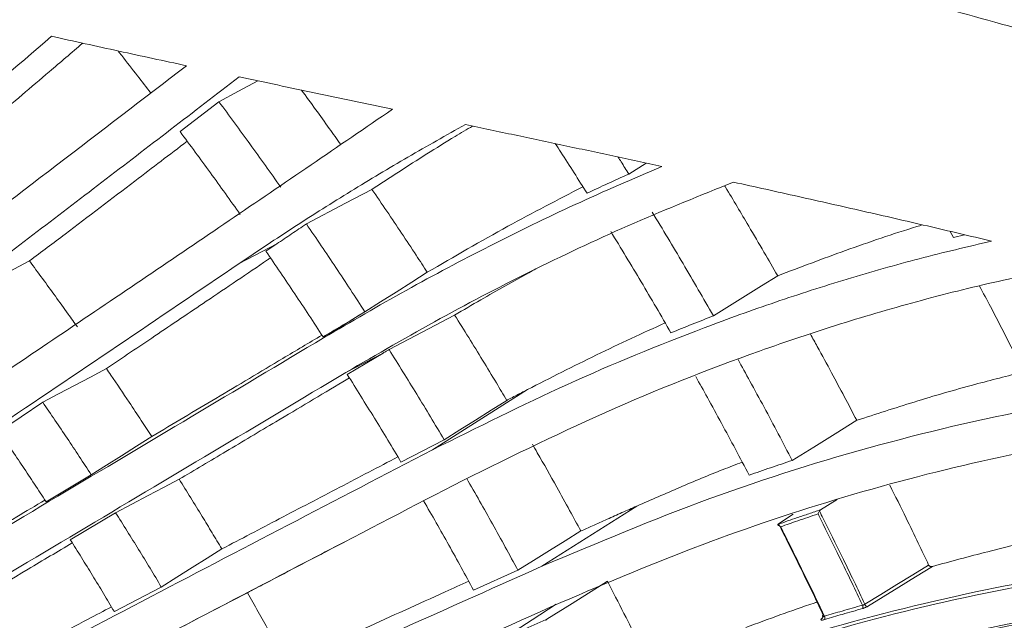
# Model space of a CAD drawing. Header units: millimetres. Extents: x 0 to 1118, y 0 to 864.
# Tile 290 of 313: x 817 to 835, y 601 to 612. Entities that reach past the tile are written whole.
import ezdxf

# ---------------------------------------------------------------- set-up
doc = ezdxf.new("R2010")
doc.units = ezdxf.units.MM

msp = doc.modelspace()

# ---------------------------------------------------------------- linework, layer by layer
at = {"color": 7, "linetype": 'Continuous', "lineweight": 15}
for p, q in [((820.411, 610.326), (821.118, 610.87)), ((828.898, 609.751), (828.58, 609.552)), ((834.495, 608.395), (834.433, 608.508)), ((834.495, 608.395), (834.694, 608.446)), ((821.975, 608.145), (822.173, 608.28)), ((823.67, 606.978), (823.777, 607.042)), ((823.456, 605.9), (824.109, 606.29)), ((817.118, 604.861), (817.911, 605.394)), ((825.219, 604.711), (824.434, 604.303)), ((818.796, 604.072), (817.971, 603.582)), ((832.373, 603.621), (832.071, 603.434)), ((818.413, 602.89), (819.238, 603.382)), ((831.576, 603.354), (831.307, 603.179)), ((826.563, 602.333), (825.754, 601.972)), ((820.07, 602.028), (819.215, 601.58))]:
    msp.add_line(p, q, dxfattribs=at)
at = {"color": 9, "linetype": 'Continuous', "lineweight": 0}
for p, q in [((822.173, 608.28), (821.49, 607.923)), ((823.67, 606.978), (823.026, 606.569)), ((824.109, 606.29), (823.43, 605.936)), ((826.735, 605.624), (825.008, 604.527)), ((828.727, 603.503), (826.997, 602.405))]:
    msp.add_line(p, q, dxfattribs=at)
at = {"color": 7, "linetype": 'Continuous', "lineweight": 15, "flags": 128}
for points in [[(821.829, 611.249), (821.476, 611.061), (821.118, 610.87)], [(823.906, 609.273), (823.425, 609.019), (822.711, 608.642)], [(817.67, 607.968), (817.385, 607.816), (817.1, 607.664), (816.804, 607.506), (816.508, 607.348)], [(824.913, 607.762), (824.629, 607.582), (824.345, 607.402), (824.061, 607.222), (823.777, 607.042)], [(831.292, 607.698), (830.999, 607.516), (830.707, 607.333), (830.414, 607.151), (830.122, 606.968)], [(825.411, 606.982), (824.932, 606.73), (824.216, 606.354)], [(819.07, 606.008), (818.78, 605.854), (818.49, 605.701), (818.2, 605.548), (817.911, 605.394)], [(825.219, 604.711), (825.504, 604.891), (825.79, 605.07), (826.075, 605.25), (826.36, 605.429)], [(832.732, 605.065), (832.34, 604.821), (831.948, 604.578), (831.557, 604.335)], [(818.796, 604.072), (819.071, 604.247), (819.346, 604.421), (819.621, 604.595), (819.896, 604.77)], [(820.395, 603.99), (820.112, 603.841), (819.829, 603.693), (819.534, 603.537), (819.238, 603.382)], [(826.563, 602.333), (826.849, 602.512), (827.135, 602.691), (827.421, 602.87), (827.708, 603.049)], [(820.07, 602.028), (820.353, 602.206), (820.635, 602.383), (820.903, 602.552), (821.172, 602.721)], [(828.193, 602.132), (827.549, 601.729), (827.092, 601.443)], [(821.638, 601.924), (821.357, 601.777), (821.076, 601.631), (820.78, 601.476), (820.484, 601.322)], [(827.262, 601.715), (826.823, 601.432), (826.304, 601.096)]]:
    msp.add_lwpolyline(points, dxfattribs=at)
at = {"color": 9, "linetype": 'Continuous', "lineweight": 0, "flags": 128}
for points in [[(832.88, 601.713), (833.17, 601.892), (833.46, 602.071), (833.751, 602.25), (834.041, 602.429)], [(834.108, 602.403), (833.802, 602.214), (833.497, 602.026), (833.211, 601.85), (832.925, 601.674)]]:
    msp.add_lwpolyline(points, dxfattribs=at)
at = {"color": 9, "linetype": 'Continuous', "lineweight": 0}
for centre, radius, start, end in [((832.764, 601.662), 0.0793, 341.1562, 25.7709), ((832.938, 601.734), 0.0618, 200.0539, 258.5238), ((832.073, 601.459), 0.0787, 341.9395, 26.7971)]:
    msp.add_arc(centre, radius, start, end, dxfattribs=at)
for points, knots in [([(783.079, 649.31), (783.49, 649.057), (784.312, 648.55), (785.487, 647.64), (786.609, 646.595), (787.639, 645.411), (788.518, 644.187), (789.328, 642.838), (790.065, 641.367), (790.869, 639.491), (791.693, 637.311), (792.492, 635.254), (793.23, 633.622), (793.853, 632.409), (794.565, 631.211), (795.383, 630.035), (796.316, 628.888), (797.37, 627.775), (798.543, 626.703), (799.83, 625.676), (801.224, 624.698), (802.719, 623.769), (804.303, 622.891), (805.969, 622.066), (807.707, 621.292), (809.506, 620.568), (811.975, 619.665), (815.169, 618.64), (819.111, 617.535), (823.112, 616.504), (827.136, 615.504), (831.159, 614.503), (835.161, 613.474), (839.129, 612.398), (843.044, 611.26), (846.895, 610.048), (850.662, 608.75), (854.326, 607.354), (857.856, 605.844), (860.663, 604.484), (862.239, 603.602), (862.764, 603.309)], [0, 0, 0, 0, 0.0151052, 0.0302135, 0.0493734, 0.0685948, 0.0878524, 0.1070619, 0.1307913, 0.1545261, 0.1912488, 0.2279761, 0.2463528, 0.2647277, 0.2830942, 0.3014952, 0.3198943, 0.3383011, 0.3567075, 0.3750776, 0.393479, 0.4118812, 0.4302759, 0.4486715, 0.4670576, 0.4854449, 0.5038098, 0.54055, 0.5772798, 0.614004, 0.6507265, 0.6874493, 0.7241836, 0.7609161, 0.7976672, 0.8344158, 0.8711927, 0.9079655, 0.9448022, 0.9816285, 1, 1, 1, 1]), ([(862.514, 603.045), (862.514, 603.045), (862.001, 603.342), (860.426, 604.216), (857.648, 605.583), (854.138, 607.094), (850.49, 608.496), (846.739, 609.799), (842.902, 611.018), (838.998, 612.162), (835.04, 613.247), (831.046, 614.285), (827.028, 615.297), (823.007, 616.308), (819.005, 617.352), (815.059, 618.471), (811.858, 619.506), (809.383, 620.418), (807.577, 621.148), (805.833, 621.928), (804.16, 622.76), (802.568, 623.643), (801.066, 624.578), (799.663, 625.563), (798.369, 626.596), (797.188, 627.674), (796.128, 628.792), (795.186, 629.945), (794.361, 631.125), (793.641, 632.326), (793.011, 633.541), (792.264, 635.173), (791.454, 637.226), (790.618, 639.396), (789.803, 641.259), (789.062, 642.709), (788.255, 644.032), (787.382, 645.228), (786.351, 646.394), (785.224, 647.421), (784.049, 648.312), (783.236, 648.801), (782.827, 649.047)], [0, 0, 0, 0, 0, 0.018255, 0.054844, 0.0916, 0.128238, 0.164958, 0.201629, 0.238343, 0.275048, 0.311769, 0.348505, 0.38527, 0.422071, 0.458917, 0.495813, 0.51427, 0.532739, 0.551249, 0.56973, 0.588266, 0.606756, 0.62531, 0.643805, 0.662301, 0.680869, 0.699355, 0.717902, 0.736369, 0.754811, 0.773274, 0.810081, 0.846802, 0.870446, 0.894122, 0.912941, 0.93182, 0.950971, 0.970267, 0.985078, 1, 1, 1, 1]), ([(782.504, 648.486), (782.843, 648.289), (783.524, 647.893), (784.606, 647.126), (785.719, 646.18), (786.804, 645.031), (787.734, 643.821), (788.578, 642.492), (789.335, 641.06), (790.158, 639.238), (791.005, 637.098), (791.823, 635.063), (792.57, 633.442), (793.198, 632.233), (793.912, 631.037), (794.727, 629.86), (795.654, 628.708), (796.699, 627.587), (797.862, 626.504), (799.14, 625.463), (800.523, 624.468), (802.006, 623.522), (803.579, 622.626), (805.234, 621.781), (806.963, 620.984), (808.753, 620.237), (810.606, 619.531), (812.514, 618.864), (815.116, 618.022), (818.421, 617.054), (821.766, 616.156), (826.444, 614.939), (831.137, 613.748), (836.443, 612.317), (840.378, 611.193), (844.254, 610.005), (848.056, 608.738), (851.764, 607.382), (855.358, 605.921), (858.262, 604.589), (860.524, 603.43), (861.643, 602.805), (862.19, 602.485), (862.19, 602.485)], [0, 0, 0, 0, 0.0123807, 0.0248327, 0.0440771, 0.0633306, 0.0831137, 0.1029031, 0.1261369, 0.1494136, 0.1861536, 0.2229786, 0.2414313, 0.2599003, 0.278386, 0.2969128, 0.3154117, 0.3339172, 0.3524913, 0.3709937, 0.3895652, 0.4080629, 0.4265536, 0.4451007, 0.4635799, 0.4821029, 0.500572, 0.519309, 0.5380692, 0.5754123, 0.6122376, 0.6306355, 0.7041547, 0.7408734, 0.7776087, 0.8143, 0.8509716, 0.8877034, 0.924337, 0.9610886, 0.9805274, 0.9999999, 1, 1, 1, 1]), ([(862.086, 602.138), (861.532, 602.454), (860.425, 603.087), (858.163, 604.246), (855.264, 605.585), (851.676, 607.051), (847.968, 608.415), (844.17, 609.689), (840.297, 610.886), (836.365, 612.018), (831.061, 613.464), (826.369, 614.67), (821.69, 615.903), (818.341, 616.814), (815.032, 617.794), (812.425, 618.646), (810.513, 619.321), (808.654, 620.033), (806.858, 620.788), (805.125, 621.59), (803.462, 622.442), (801.883, 623.343), (800.394, 624.295), (799.004, 625.294), (797.722, 626.34), (796.552, 627.428), (795.501, 628.552), (794.568, 629.707), (793.749, 630.885), (793.031, 632.081), (792.399, 633.288), (791.649, 634.903), (790.828, 636.928), (789.98, 639.05), (789.158, 640.853), (788.411, 642.255), (787.587, 643.544), (786.681, 644.721), (785.606, 645.86), (784.49, 646.801), (783.41, 647.559), (782.739, 647.945), (782.403, 648.138)], [0, 0, 0, 0, 0.0193822, 0.0388004, 0.075345, 0.1120217, 0.1486283, 0.1853012, 0.2219431, 0.2586245, 0.2953262, 0.3688295, 0.387236, 0.4240983, 0.4615096, 0.4802981, 0.4991074, 0.5176371, 0.5361868, 0.5547781, 0.5733481, 0.5919726, 0.6105533, 0.6291427, 0.6478005, 0.6663925, 0.6850541, 0.7036351, 0.7221884, 0.740787, 0.7592835, 0.7777999, 0.8146582, 0.851371, 0.8745471, 0.8977545, 0.9169135, 0.9361394, 0.9556682, 0.9753594, 0.9876467, 1, 1, 1, 1]), ([(831.294, 603.168), (831.353, 603.189), (831.473, 603.231), (831.662, 603.296), (831.861, 603.364), (832.001, 603.411), (832.071, 603.434)], [0, 0, 0, 0, 0.2304419, 0.4608886, 0.7304403, 1, 1, 1, 1]), ([(832.052, 603.415), (832.075, 603.369), (832.213, 603.094), (832.424, 602.666), (832.676, 602.145), (832.814, 601.852), (832.88, 601.713)], [0, 0, 0, 0, 0.08125, 0.485637, 0.755138, 1, 1, 1, 1]), ([(832.028, 603.359), (831.966, 603.339), (831.842, 603.297), (831.667, 603.237), (831.502, 603.18), (831.398, 603.144), (831.347, 603.126)], [0, 0, 0, 0, 0.272055, 0.544117, 0.772057, 1, 1, 1, 1]), ([(832.835, 601.697), (832.77, 601.834), (832.633, 602.125), (832.382, 602.645), (832.177, 603.062), (832.045, 603.325), (832.028, 603.359)], [0, 0, 0, 0, 0.247963, 0.523646, 0.937311, 1, 1, 1, 1]), ([(831.347, 603.126), (831.4, 603.021), (831.528, 602.765), (831.766, 602.282), (831.979, 601.843), (832.115, 601.555), (832.144, 601.495)], [0, 0, 0, 0, 0.194169, 0.472056, 0.889013, 1, 1, 1, 1]), ([(829.023, 600.22), (829.023, 600.22), (829.986, 600.579), (831.932, 601.229), (834.86, 601.971), (837.792, 602.472), (840.649, 602.716), (843.449, 602.713), (846.193, 602.467), (848.933, 601.965), (850.739, 601.451), (851.633, 601.149), (851.633, 601.149)], [0, 0, 0, 0, 0.000001, 0.129872, 0.260449, 0.387211, 0.514752, 0.634012, 0.75403, 0.876553, 0.999999, 1, 1, 1, 1]), ([(851.609, 601.091), (850.738, 601.359), (848.995, 601.895), (846.285, 602.389), (843.519, 602.651), (840.676, 602.657), (837.795, 602.413), (834.872, 601.91), (831.94, 601.18), (830.003, 600.501), (829.031, 600.161)], [0, 0, 0, 0, 0.119572, 0.239151, 0.362177, 0.485213, 0.611968, 0.739525, 0.8694, 1, 1, 1, 1]), ([(832.144, 601.495), (832.197, 601.511), (832.305, 601.543), (832.474, 601.593), (832.651, 601.644), (832.774, 601.679), (832.835, 601.697)], [0, 0, 0, 0, 0.23305, 0.466104, 0.733049, 1, 1, 1, 1]), ([(832.839, 601.636), (832.778, 601.619), (832.655, 601.584), (832.424, 601.517), (832.256, 601.467), (832.148, 601.435)], [0, 0, 0, 0, 0.266945, 0.533896, 1, 1, 1, 1]), ([(832.88, 601.713), (832.878, 601.712), (832.873, 601.709), (832.866, 601.706), (832.858, 601.703), (832.851, 601.7), (832.843, 601.698), (832.838, 601.697), (832.835, 601.697)], [0, 0, 0, 0, 0.167375, 0.33979, 0.507775, 0.68072, 0.838412, 1, 1, 1, 1]), ([(832.839, 601.636), (832.844, 601.638), (832.853, 601.641), (832.868, 601.646), (832.884, 601.652), (832.899, 601.659), (832.913, 601.666), (832.921, 601.671), (832.925, 601.674)], [0, 0, 0, 0, 0.15688, 0.317628, 0.485768, 0.658747, 0.826937, 1, 1, 1, 1]), ([(832.109, 601.464), (832.108, 601.463), (832.099, 601.457), (832.086, 601.447), (832.079, 601.435), (832.083, 601.428), (832.096, 601.425), (832.119, 601.427), (832.139, 601.432), (832.148, 601.435)], [0, 0, 0, 0, 0.032382, 0.192909, 0.354045, 0.515609, 0.677228, 0.838593, 1, 1, 1, 1]), ([(832.144, 601.495), (832.139, 601.494), (832.128, 601.492), (832.117, 601.493), (832.11, 601.495), (832.109, 601.497), (832.109, 601.498)], [0, 0, 0, 0, 0.2859371, 0.572431, 0.8591405, 1, 1, 1, 1])]:
    msp.add_open_spline(points, degree=3, knots=knots, dxfattribs=at)
at = {"color": 7, "linetype": 'Continuous', "lineweight": 15}
for points, knots in [([(798.556, 615.508), (799.235, 615.088), (800.593, 614.247), (802.61, 612.712), (804.588, 610.993), (806.523, 609.074), (808.395, 606.971), (810.183, 604.701), (811.858, 602.3), (813.403, 599.791), (814.803, 597.198), (816.045, 594.547), (817.117, 591.863), (818.009, 589.172), (818.711, 586.499), (819.218, 583.871), (819.524, 581.313), (819.626, 578.849), (819.524, 576.503), (819.218, 574.297), (818.709, 572.257), (817.999, 570.334), (817.347, 569.222), (817.009, 568.646)], [0, 0, 0, 0, 0.046623, 0.093246, 0.139869, 0.186493, 0.234126, 0.281759, 0.329392, 0.377025, 0.424658, 0.472292, 0.519925, 0.567558, 0.615191, 0.662824, 0.710458, 0.758091, 0.805724, 0.853357, 0.90099, 0.948623, 1, 1, 1, 1]), ([(818.073, 612.062), (817.419, 611.5), (816.111, 610.376), (814.124, 608.689), (812.123, 607.003), (810.775, 605.881), (810.1, 605.319)], [0, 0, 0, 0, 0.250221, 0.500443, 0.750158, 1, 1, 1, 1]), ([(820.529, 611.526), (820.323, 611.57), (819.913, 611.658), (819.299, 611.791), (818.685, 611.926), (818.277, 612.016), (818.073, 612.062)], [0, 0, 0, 0, 0.250014, 0.500028, 0.750012, 1, 1, 1, 1]), ([(816.203, 609.862), (816.482, 610.099), (817.093, 610.617), (817.905, 611.308), (818.436, 611.763), (818.639, 611.936)], [0, 0, 0, 0, 0.342328, 0.749086, 1, 1, 1, 1]), ([(819.879, 611.028), (819.798, 611.133), (819.622, 611.362), (819.423, 611.617), (819.304, 611.767), (819.282, 611.795)], [0, 0, 0, 0, 0.408753, 0.888314, 1, 1, 1, 1]), ([(810.902, 604.239), (811.72, 604.849), (813.355, 606.069), (815.775, 607.894), (818.17, 609.715), (819.742, 610.922), (820.529, 611.526)], [0, 0, 0, 0, 0.250355, 0.500713, 0.750249, 1, 1, 1, 1]), ([(821.486, 611.322), (820.656, 610.683), (818.996, 609.406), (816.469, 607.483), (813.918, 605.558), (812.195, 604.274), (811.334, 603.632)], [0, 0, 0, 0, 0.250459, 0.5009205, 0.7503176, 1, 1, 1, 1]), ([(824.281, 610.733), (824.048, 610.782), (823.582, 610.88), (822.883, 611.027), (822.184, 611.174), (821.719, 611.273), (821.486, 611.322)], [0, 0, 0, 0, 0.250004, 0.500008, 0.750004, 1, 1, 1, 1]), ([(822.623, 611.081), (822.709, 610.964), (822.878, 610.732), (823.116, 610.401), (823.268, 610.187), (823.337, 610.089)], [0, 0, 0, 0, 0.356924, 0.705379, 1, 1, 1, 1]), ([(822.244, 609.314), (822.151, 609.446), (821.966, 609.708), (821.685, 610.099), (821.403, 610.486), (821.213, 610.742), (821.118, 610.87)], [0, 0, 0, 0, 0.2509195, 0.5018391, 0.7509009, 1, 1, 1, 1]), ([(812.097, 602.512), (813.137, 603.206), (815.219, 604.594), (818.288, 606.659), (821.315, 608.708), (823.292, 610.057), (824.281, 610.733)], [0, 0, 0, 0, 0.2507503, 0.5015006, 0.7505543, 1, 1, 1, 1]), ([(825.608, 610.453), (825.258, 610.258), (824.558, 609.866), (823.523, 609.244), (822.499, 608.599), (821.826, 608.149), (821.49, 607.923)], [0, 0, 0, 0, 0.250849, 0.501696, 0.750766, 1, 1, 1, 1]), ([(823.906, 609.273), (824.067, 609.378), (824.569, 609.707), (825.178, 610.094), (825.631, 610.363), (825.737, 610.426)], [0, 0, 0, 0, 0.266362, 0.82782, 1, 1, 1, 1]), ([(829.185, 609.69), (828.887, 609.754), (828.292, 609.883), (827.398, 610.074), (826.503, 610.264), (825.906, 610.39), (825.608, 610.453)], [0, 0, 0, 0, 0.250005, 0.500011, 0.750005, 1, 1, 1, 1]), ([(821.508, 608.814), (821.418, 608.942), (821.237, 609.196), (820.964, 609.575), (820.689, 609.952), (820.503, 610.201), (820.411, 610.326)], [0, 0, 0, 0, 0.2504988, 0.5009975, 0.7504804, 1, 1, 1, 1]), ([(817.67, 607.968), (817.887, 608.132), (818.528, 608.617), (819.487, 609.345), (820.224, 609.908), (820.541, 610.15)], [0, 0, 0, 0, 0.224984, 0.666486, 1, 1, 1, 1]), ([(827.821, 609.201), (827.743, 609.326), (827.585, 609.576), (827.392, 609.878), (827.278, 610.054), (827.244, 610.106)], [0, 0, 0, 0, 0.4131335, 0.8262669, 1, 1, 1, 1]), ([(828.58, 609.552), (828.534, 609.627), (828.47, 609.73), (828.405, 609.833), (828.386, 609.862)], [0, 0, 0, 0, 0.720976, 1, 1, 1, 1]), ([(829.185, 609.69), (828.658, 609.464), (827.604, 609.012), (826.053, 608.252), (824.524, 607.445), (823.526, 606.861), (823.026, 606.569)], [0, 0, 0, 0, 0.251883, 0.503764, 0.751706, 1, 1, 1, 1]), ([(827.821, 609.201), (827.948, 609.261), (828.2, 609.38), (828.454, 609.495), (828.58, 609.552)], [0, 0, 0, 0, 0.499976, 1, 1, 1, 1]), ([(830.49, 609.404), (829.885, 609.162), (828.674, 608.677), (826.894, 607.839), (825.143, 606.934), (824.002, 606.269), (823.43, 605.936)], [0, 0, 0, 0, 0.25182, 0.503635, 0.751579, 1, 1, 1, 1]), ([(830.327, 609.337), (830.332, 609.329), (830.48, 609.085), (830.719, 608.683), (831.035, 608.145), (831.209, 607.842), (831.292, 607.698)], [0, 0, 0, 0, 0.015096, 0.449112, 0.738329, 1, 1, 1, 1]), ([(835.187, 608.33), (834.797, 608.422), (834.018, 608.607), (832.845, 608.877), (831.669, 609.143), (830.883, 609.317), (830.49, 609.404)], [0, 0, 0, 0, 0.250024, 0.500049, 0.75002, 1, 1, 1, 1]), ([(823.906, 609.273), (823.996, 609.14), (824.177, 608.875), (824.445, 608.475), (824.691, 608.104), (824.846, 607.865), (824.913, 607.762)], [0, 0, 0, 0, 0.265209, 0.530418, 0.795628, 1, 1, 1, 1]), ([(824.913, 607.762), (825.401, 608.046), (826.337, 608.592), (827.29, 609.084), (827.747, 609.32)], [0, 0, 0, 0, 0.521241, 1, 1, 1, 1]), ([(830.122, 606.968), (830.03, 607.127), (829.848, 607.445), (829.571, 607.918), (829.292, 608.389), (829.104, 608.7), (829.01, 608.855)], [0, 0, 0, 0, 0.251163, 0.502326, 0.751144, 1, 1, 1, 1]), ([(822.173, 608.28), (822.218, 608.31), (822.307, 608.371), (822.442, 608.462), (822.577, 608.552), (822.666, 608.612), (822.711, 608.642)], [0, 0, 0, 0, 0.249993, 0.499989, 0.749993, 1, 1, 1, 1]), ([(823.777, 607.042), (823.69, 607.176), (823.515, 607.446), (823.249, 607.847), (822.982, 608.246), (822.802, 608.51), (822.711, 608.642)], [0, 0, 0, 0, 0.250547, 0.501093, 0.750528, 1, 1, 1, 1]), ([(831.292, 607.698), (831.703, 607.854), (832.544, 608.172), (833.425, 608.473), (833.895, 608.616), (833.929, 608.626)], [0, 0, 0, 0, 0.469245, 0.961774, 1, 1, 1, 1]), ([(829.349, 606.658), (829.26, 606.814), (829.08, 607.125), (828.807, 607.588), (828.531, 608.049), (828.345, 608.354), (828.252, 608.506)], [0, 0, 0, 0, 0.250792, 0.501584, 0.750773, 1, 1, 1, 1]), ([(835.187, 608.33), (834.748, 608.227), (833.868, 608.02), (832.557, 607.645), (831.251, 607.226), (829.549, 606.611), (827.456, 605.751), (825.825, 604.935), (825.008, 604.527)], [0, 0, 0, 0, 0.12674, 0.253642, 0.38038, 0.507266, 0.753153, 1, 1, 1, 1]), ([(823.015, 606.587), (822.93, 606.718), (822.76, 606.98), (822.5, 607.37), (822.239, 607.759), (822.063, 608.016), (821.975, 608.145)], [0, 0, 0, 0, 0.250129, 0.500259, 0.750111, 1, 1, 1, 1]), ([(821.49, 607.923), (820.752, 607.423), (819.278, 606.423), (817.039, 604.915), (814.784, 603.402), (813.265, 602.391), (812.505, 601.885)], [0, 0, 0, 0, 0.250477, 0.500958, 0.750333, 1, 1, 1, 1]), ([(817.67, 607.968), (817.749, 607.861), (817.907, 607.648), (818.142, 607.326), (818.353, 607.032), (818.486, 606.845), (818.542, 606.767)], [0, 0, 0, 0, 0.268524, 0.537048, 0.805573, 1, 1, 1, 1]), ([(819.07, 606.008), (819.364, 606.206), (819.973, 606.615), (820.95, 607.275), (821.652, 607.749), (822.039, 608.011), (822.057, 608.024)], [0, 0, 0, 0, 0.294078, 0.607412, 0.981246, 1, 1, 1, 1]), ([(836.895, 607.917), (836.397, 607.822), (835.4, 607.632), (833.912, 607.261), (832.432, 606.831), (830.506, 606.183), (828.141, 605.249), (826.306, 604.337), (825.386, 603.88)], [0, 0, 0, 0, 0.126917, 0.254057, 0.380972, 0.508086, 0.753412, 1, 1, 1, 1]), ([(825.411, 606.982), (825.57, 607.075), (826.017, 607.337), (826.51, 607.619), (826.847, 607.8), (826.89, 607.824)], [0, 0, 0, 0, 0.323227, 0.912334, 1, 1, 1, 1]), ([(835.981, 605.534), (835.892, 605.713), (835.714, 606.07), (835.442, 606.604), (835.194, 607.084), (835.034, 607.386), (834.968, 607.511)], [0, 0, 0, 0, 0.269761, 0.539564, 0.809493, 1, 1, 1, 1]), ([(823.67, 606.978), (823.615, 606.945), (823.506, 606.88), (823.343, 606.783), (823.179, 606.685), (823.07, 606.62), (823.015, 606.587)], [0, 0, 0, 0, 0.2499969, 0.499995, 0.7499969, 1, 1, 1, 1]), ([(825.411, 606.982), (825.497, 606.845), (825.668, 606.572), (825.921, 606.16), (826.152, 605.779), (826.297, 605.535), (826.36, 605.429)], [0, 0, 0, 0, 0.265583, 0.531165, 0.796748, 1, 1, 1, 1]), ([(826.735, 605.624), (827.153, 605.837), (827.781, 606.157), (828.619, 606.556), (829.038, 606.746), (829.244, 606.839)], [0, 0, 0, 0, 0.503177, 0.754986, 1, 1, 1, 1]), ([(829.349, 606.658), (829.478, 606.711), (829.735, 606.816), (829.993, 606.918), (830.122, 606.968)], [0, 0, 0, 0, 0.499976, 1, 1, 1, 1]), ([(831.888, 606.637), (831.93, 606.562), (832.06, 606.326), (832.266, 605.946), (832.506, 605.497), (832.657, 605.209), (832.732, 605.065)], [0, 0, 0, 0, 0.145419, 0.451972, 0.725969, 1, 1, 1, 1]), ([(813.225, 600.731), (814.057, 601.225), (815.72, 602.214), (818.184, 603.68), (820.623, 605.134), (822.225, 606.09), (823.026, 606.569)], [0, 0, 0, 0, 0.250638, 0.501273, 0.750478, 1, 1, 1, 1]), ([(822.996, 606.617), (822.758, 606.476), (822.116, 606.093), (821.084, 605.477), (820.286, 605.002), (819.896, 604.77)], [0, 0, 0, 0, 0.231365, 0.625224, 1, 1, 1, 1]), ([(824.109, 606.29), (824.118, 606.296), (824.136, 606.306), (824.162, 606.322), (824.189, 606.338), (824.207, 606.349), (824.216, 606.354)], [0, 0, 0, 0, 0.25, 0.5, 0.75, 1, 1, 1, 1]), ([(825.219, 604.711), (825.137, 604.85), (824.973, 605.126), (824.723, 605.538), (824.471, 605.948), (824.301, 606.219), (824.216, 606.354)], [0, 0, 0, 0, 0.250977, 0.501954, 0.750959, 1, 1, 1, 1]), ([(831.557, 604.335), (831.472, 604.497), (831.304, 604.82), (831.046, 605.302), (830.802, 605.752), (830.642, 606.041), (830.57, 606.171)], [0, 0, 0, 0, 0.262714, 0.525429, 0.786585, 1, 1, 1, 1]), ([(823.43, 605.936), (822.624, 605.455), (821.012, 604.492), (818.564, 603.033), (816.098, 601.566), (814.439, 600.58), (813.609, 600.086)], [0, 0, 0, 0, 0.250707, 0.501421, 0.750493, 1, 1, 1, 1]), ([(819.07, 606.008), (819.097, 605.968), (819.237, 605.764), (819.449, 605.449), (819.697, 605.075), (819.833, 604.867), (819.896, 604.77)], [0, 0, 0, 0, 0.09631, 0.498603, 0.766642, 1, 1, 1, 1]), ([(832.732, 605.065), (833.079, 605.177), (833.794, 605.41), (834.808, 605.705), (835.477, 605.873), (835.774, 605.948)], [0, 0, 0, 0, 0.343826, 0.70796, 1, 1, 1, 1]), ([(820.395, 603.99), (820.679, 604.159), (821.268, 604.51), (822.262, 605.103), (823.011, 605.549), (823.455, 605.814), (823.494, 605.838)], [0, 0, 0, 0, 0.273654, 0.566591, 0.961276, 1, 1, 1, 1]), ([(824.434, 604.303), (824.354, 604.437), (824.194, 604.706), (823.95, 605.106), (823.704, 605.504), (823.539, 605.768), (823.456, 605.9)], [0, 0, 0, 0, 0.250555, 0.501111, 0.750537, 1, 1, 1, 1]), ([(845.004, 605.736), (844.055, 605.801), (842.151, 605.931), (839.209, 605.777), (836.198, 605.364), (833.121, 604.652), (830.041, 603.687), (828.014, 602.833), (826.997, 602.405)], [0, 0, 0, 0, 0.157327, 0.315811, 0.483982, 0.653345, 0.826142, 1, 1, 1, 1]), ([(830.773, 604.065), (830.69, 604.223), (830.524, 604.539), (830.27, 605.011), (830.029, 605.453), (829.871, 605.736), (829.8, 605.863)], [0, 0, 0, 0, 0.262436, 0.524872, 0.786528, 1, 1, 1, 1]), ([(826.735, 605.624), (826.699, 605.606), (826.627, 605.568), (826.518, 605.512), (826.429, 605.465), (826.376, 605.438), (826.36, 605.429)], [0, 0, 0, 0, 0.289231, 0.578462, 0.867695, 1, 1, 1, 1]), ([(818.796, 604.072), (818.723, 604.184), (818.577, 604.406), (818.357, 604.738), (818.135, 605.067), (817.985, 605.285), (817.911, 605.394)], [0, 0, 0, 0, 0.2508149, 0.5016298, 0.7507985, 1, 1, 1, 1]), ([(851.836, 603.527), (851.136, 603.758), (849.735, 604.22), (847.568, 604.701), (845.36, 605.024), (842.992, 605.18), (840.485, 605.141), (837.833, 604.877), (835.17, 604.394), (832.52, 603.702), (829.905, 602.832), (828.2, 602.109), (827.345, 601.746)], [0, 0, 0, 0, 0.088826, 0.177654, 0.268297, 0.358943, 0.464558, 0.570182, 0.678233, 0.786293, 0.892912, 1, 1, 1, 1]), ([(817.971, 603.582), (817.901, 603.689), (817.761, 603.904), (817.548, 604.225), (817.334, 604.544), (817.19, 604.755), (817.118, 604.861)], [0, 0, 0, 0, 0.250314, 0.500628, 0.750298, 1, 1, 1, 1]), ([(814.282, 598.903), (815.194, 599.385), (817.017, 600.349), (819.715, 601.766), (822.383, 603.162), (824.133, 604.072), (825.008, 604.527)], [0, 0, 0, 0, 0.250948, 0.501886, 0.75073, 1, 1, 1, 1]), ([(826.826, 604.632), (826.856, 604.58), (827.006, 604.318), (827.233, 603.915), (827.496, 603.439), (827.64, 603.173), (827.708, 603.049)], [0, 0, 0, 0, 0.0997933, 0.4990328, 0.7650614, 1, 1, 1, 1]), ([(824.377, 604.397), (824.025, 604.214), (823.308, 603.839), (822.239, 603.281), (821.521, 602.904), (821.172, 602.721)], [0, 0, 0, 0, 0.330958, 0.67504, 1, 1, 1, 1]), ([(828.727, 603.503), (828.988, 603.617), (829.51, 603.846), (830.15, 604.112), (830.53, 604.259), (830.647, 604.304)], [0, 0, 0, 0, 0.4095076, 0.8191681, 1, 1, 1, 1]), ([(830.773, 604.065), (830.904, 604.111), (831.164, 604.203), (831.426, 604.291), (831.557, 604.335)], [0, 0, 0, 0, 0.499975, 1, 1, 1, 1]), ([(820.395, 603.99), (820.466, 603.877), (820.607, 603.652), (820.806, 603.328), (820.995, 603.017), (821.113, 602.82), (821.172, 602.721)], [0, 0, 0, 0, 0.26784, 0.535681, 0.767829, 1, 1, 1, 1]), ([(826.563, 602.333), (826.486, 602.474), (826.334, 602.756), (826.101, 603.176), (825.867, 603.594), (825.709, 603.87), (825.63, 604.008)], [0, 0, 0, 0, 0.251413, 0.502826, 0.751395, 1, 1, 1, 1]), ([(825.386, 603.88), (824.503, 603.421), (822.737, 602.503), (820.058, 601.101), (817.36, 599.684), (815.547, 598.725), (814.64, 598.245)], [0, 0, 0, 0, 0.251016, 0.502043, 0.750709, 1, 1, 1, 1]), ([(833.335, 603.882), (833.434, 603.683), (833.609, 603.332), (833.843, 602.847), (833.978, 602.562), (834.041, 602.429)], [0, 0, 0, 0, 0.412121, 0.727008, 1, 1, 1, 1]), ([(817.951, 603.612), (817.78, 603.51), (817.197, 603.163), (816.232, 602.589), (815.436, 602.116), (815.056, 601.89)], [0, 0, 0, 0, 0.1781868, 0.6077114, 1, 1, 1, 1]), ([(825.754, 601.972), (825.68, 602.109), (825.532, 602.383), (825.305, 602.791), (825.077, 603.197), (824.922, 603.466), (824.845, 603.6)], [0, 0, 0, 0, 0.250987, 0.501973, 0.750968, 1, 1, 1, 1]), ([(828.727, 603.503), (828.637, 603.463), (828.458, 603.383), (828.188, 603.263), (827.938, 603.151), (827.778, 603.08), (827.708, 603.049)], [0, 0, 0, 0, 0.264834, 0.529672, 0.794523, 1, 1, 1, 1]), ([(832.052, 603.415), (832.049, 603.408), (832.041, 603.393), (832.033, 603.373), (832.029, 603.362), (832.028, 603.359), (832.028, 603.359)], [0, 0, 0, 0, 0.397073, 0.84178, 0.988574, 1, 1, 1, 1]), ([(832.071, 603.434), (832.068, 603.432), (832.062, 603.428), (832.056, 603.421), (832.053, 603.416), (832.052, 603.415)], [0, 0, 0, 0, 0.404658, 0.823826, 1, 1, 1, 1]), ([(820.07, 602.028), (820.002, 602.142), (819.866, 602.369), (819.658, 602.709), (819.45, 603.047), (819.309, 603.27), (819.238, 603.382)], [0, 0, 0, 0, 0.250677, 0.501354, 0.750661, 1, 1, 1, 1]), ([(831.294, 603.168), (831.293, 603.166), (831.292, 603.163), (831.297, 603.156), (831.309, 603.146), (831.327, 603.135), (831.341, 603.128), (831.346, 603.126), (831.347, 603.126)], [0, 0, 0, 0, 0.1420486, 0.2832003, 0.4953584, 0.7988884, 0.992538, 1, 1, 1, 1]), ([(831.307, 603.179), (831.305, 603.178), (831.302, 603.175), (831.298, 603.172), (831.295, 603.17), (831.294, 603.169), (831.294, 603.168)], [0, 0, 0, 0, 0.285961, 0.580233, 0.788555, 1, 1, 1, 1]), ([(832.121, 601.516), (832.095, 601.572), (831.96, 601.855), (831.75, 602.289), (831.505, 602.787), (831.368, 603.058), (831.307, 603.179)], [0, 0, 0, 0, 0.100836, 0.508928, 0.780905, 1, 1, 1, 1]), ([(837.192, 603.135), (836.874, 603.071), (836.181, 602.933), (835.153, 602.687), (834.444, 602.494), (834.108, 602.403)], [0, 0, 0, 0, 0.307928, 0.671662, 1, 1, 1, 1]), ([(819.215, 601.58), (819.149, 601.69), (819.018, 601.91), (818.818, 602.238), (818.617, 602.565), (818.481, 602.782), (818.413, 602.89)], [0, 0, 0, 0, 0.250264, 0.500529, 0.750248, 1, 1, 1, 1]), ([(815.531, 601.097), (815.614, 601.146), (816.322, 601.566), (817.298, 602.146), (818.182, 602.673), (818.449, 602.832)], [0, 0, 0, 0, 0.085475, 0.723528, 1, 1, 1, 1]), ([(821.638, 601.924), (821.746, 601.98), (822.303, 602.273), (822.893, 602.582), (823.371, 602.831), (823.403, 602.848)], [0, 0, 0, 0, 0.182408, 0.945534, 1, 1, 1, 1]), ([(815.264, 597.038), (815.763, 597.273), (816.762, 597.743), (818.752, 598.669), (821.213, 599.801), (824.131, 601.125), (826.041, 601.978), (826.997, 602.405)], [0, 0, 0, 0, 0.125629, 0.251377, 0.502704, 0.751076, 1, 1, 1, 1]), ([(834.041, 602.429), (834.044, 602.425), (834.049, 602.416), (834.061, 602.407), (834.076, 602.401), (834.093, 602.4), (834.103, 602.402), (834.108, 602.403)], [0, 0, 0, 0, 0.184575, 0.368675, 0.564466, 0.792153, 1, 1, 1, 1]), ([(825.667, 602.132), (825.525, 602.068), (824.896, 601.785), (823.794, 601.285), (822.831, 600.845), (822.36, 600.63)], [0, 0, 0, 0, 0.130287, 0.574619, 1, 1, 1, 1]), ([(828.193, 602.132), (828.217, 602.085), (828.344, 601.841), (828.536, 601.464), (828.755, 601.025), (828.874, 600.783), (828.928, 600.673)], [0, 0, 0, 0, 0.096796, 0.503841, 0.775095, 1, 1, 1, 1]), ([(829.307, 599.578), (830.355, 599.943), (832.458, 600.674), (835.585, 601.414), (838.661, 601.884), (841.492, 602.058), (844.148, 601.993), (846.63, 601.726), (849.105, 601.26), (850.728, 600.765), (851.54, 600.517)], [0, 0, 0, 0, 0.14317, 0.287285, 0.419958, 0.553535, 0.663852, 0.774163, 0.887084, 1, 1, 1, 1]), ([(851.564, 600.494), (851.564, 600.494), (850.78, 600.755), (849.187, 601.211), (846.74, 601.689), (844.237, 601.962), (841.55, 602.03), (838.697, 601.854), (835.628, 601.389), (832.498, 600.635), (830.388, 599.938), (829.338, 599.548), (829.338, 599.548)], [0, 0, 0, 0, 0.0000006, 0.1099312, 0.2205324, 0.3331466, 0.446414, 0.5790774, 0.7126688, 0.8558483, 0.9999994, 1, 1, 1, 1]), ([(821.638, 601.924), (821.704, 601.809), (821.836, 601.578), (822.021, 601.247), (822.196, 600.931), (822.306, 600.73), (822.36, 600.63)], [0, 0, 0, 0, 0.268221, 0.536442, 0.768209, 1, 1, 1, 1]), ([(827.345, 601.746), (826.379, 601.315), (824.445, 600.452), (821.513, 599.121), (818.563, 597.764), (816.584, 596.834), (815.593, 596.369)], [0, 0, 0, 0, 0.2513447, 0.5027045, 0.7509167, 1, 1, 1, 1]), ([(819.163, 601.666), (819.021, 601.591), (818.428, 601.279), (817.414, 600.744), (816.54, 600.282), (816.122, 600.061)], [0, 0, 0, 0, 0.14087, 0.589049, 1, 1, 1, 1]), ([(832.008, 601.752), (831.991, 601.746), (831.765, 601.673), (831.334, 601.52), (830.921, 601.369), (830.715, 601.293)], [0, 0, 0, 0, 0.041031, 0.520459, 1, 1, 1, 1]), ([(826.29, 601.086), (826.351, 601.113), (826.473, 601.167), (826.667, 601.254), (826.873, 601.346), (827.019, 601.411), (827.092, 601.443)], [0, 0, 0, 0, 0.22724, 0.454483, 0.72724, 1, 1, 1, 1]), ([(827.092, 601.443), (827.086, 601.439), (827.077, 601.432), (827.071, 601.421), (827.069, 601.417)], [0, 0, 0, 0, 0.622944, 1, 1, 1, 1]), ([(832.108, 601.498), (832.108, 601.498), (832.112, 601.493), (832.113, 601.48), (832.111, 601.466), (832.107, 601.459), (832.105, 601.457), (832.106, 601.457), (832.106, 601.458)], [0, 0, 0, 0, 0.000074, 0.342014, 0.606184, 0.806878, 0.966987, 1, 1, 1, 1]), ([(832.109, 601.498), (832.108, 601.499), (832.107, 601.501), (832.11, 601.507), (832.116, 601.512), (832.12, 601.515), (832.121, 601.516)], [0, 0, 0, 0, 0.188877, 0.55884, 0.926017, 1, 1, 1, 1])]:
    msp.add_open_spline(points, degree=3, knots=knots, dxfattribs=at)

doc.saveas('drawing.dxf')
